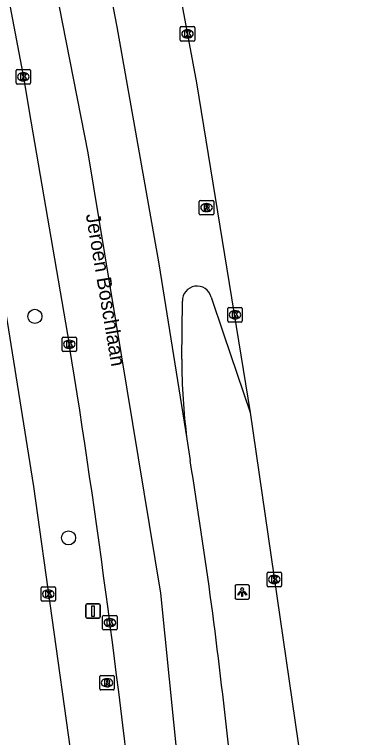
# Model space of a CAD drawing. Extents: x 162172 to 163187, y 382874 to 383684.
# Drawn here: x 163154.9 to 163178.5, y 383369.8 to 383419.8 of the extents above; entities that cross this region are included whole.
import ezdxf

# ---------------------------------------------------------------- set-up
doc = ezdxf.new("R2010")
doc.units = 0
for name, color, linetype in [('IMGEO_Berm_open', 7, 'Continuous'), ('IMGEO_Boom', 7, 'Continuous'), ('IMGEO_Kolk', 7, 'Continuous'), ('IMGEO_Lichtpunt', 7, 'Continuous'), ('IMGEO_Openbare_ruimte_label', 7, 'Continuous'), ('IMGEO_Rijbaan_lokaal_open', 7, 'Continuous'), ('IMGEO_Rijbaan_regionaal_gesloten', 7, 'Continuous'), ('IMGEO_Rioolput', 7, 'Continuous'), ('IMGEO_Verkeersbordpaal', 7, 'Continuous')]:
    doc.layers.add(name, color=color, linetype=linetype)

msp = doc.modelspace()

# ---------------------------------------------------------------- linework, layer by layer
at = {"layer": 'IMGEO_Berm_open'}
for points in [[(163166.53, 383395.98), (163166.573, 383399.98)], [(163168.568, 383400.275), (163169.432, 383397.733), (163171.269, 383392.283)]]:
    msp.add_lwpolyline(points, dxfattribs=at)
for centre, radius, start, end in [((163167.587, 383400.016), 1.015, 14.7754, 182.0473), ((163209.152, 383395.969), 42.622, 179.9852, 187.4209)]:
    msp.add_arc(centre, radius, start, end, dxfattribs=at)
at = {"layer": 'IMGEO_Boom'}
for centre in [(163156.359, 383398.935), (163158.689, 383383.603)]:
    msp.add_circle(centre, 0.489, dxfattribs=at)
at = {"layer": 'IMGEO_Kolk'}
for p, q in [((163166.427, 383418.064), (163166.427, 383418.916)), ((163166.502, 383418.99), (163167.354, 383418.99)), ((163167.428, 383418.916), (163167.428, 383418.064)), ((163166.915, 383418.77), (163166.94, 383418.77)), ((163167.354, 383417.99), (163166.502, 383417.99)), ((163166.938, 383418.21), (163166.913, 383418.21)), ((163155.056, 383415.094), (163155.056, 383415.946)), ((163155.131, 383416.02), (163155.983, 383416.02)), ((163156.057, 383415.946), (163156.057, 383415.094)), ((163155.544, 383415.8), (163155.569, 383415.8)), ((163155.983, 383415.02), (163155.131, 383415.02)), ((163155.567, 383415.24), (163155.542, 383415.24)), ((163169.72, 383398.618), (163169.72, 383399.47)), ((163169.795, 383399.544), (163170.647, 383399.544)), ((163170.721, 383399.47), (163170.721, 383398.618)), ((163170.208, 383399.324), (163170.233, 383399.324)), ((163170.647, 383398.544), (163169.795, 383398.544)), ((163170.231, 383398.764), (163170.206, 383398.764)), ((163158.242, 383396.58), (163158.242, 383397.432)), ((163158.317, 383397.506), (163159.169, 383397.506)), ((163159.243, 383397.432), (163159.243, 383396.58)), ((163158.73, 383397.286), (163158.755, 383397.286)), ((163159.169, 383396.506), (163158.317, 383396.506)), ((163158.753, 383396.726), (163158.728, 383396.726)), ((163172.441, 383380.297), (163172.441, 383381.149)), ((163172.516, 383381.223), (163173.368, 383381.223)), ((163172.929, 383381.003), (163172.954, 383381.003)), ((163173.442, 383381.149), (163173.442, 383380.297)), ((163172.952, 383380.443), (163172.927, 383380.443)), ((163156.787, 383379.291), (163156.787, 383380.143)), ((163156.862, 383380.217), (163157.714, 383380.217)), ((163157.275, 383379.997), (163157.3, 383379.997)), ((163157.788, 383380.143), (163157.788, 383379.291)), ((163173.368, 383380.223), (163172.516, 383380.223)), ((163157.298, 383379.437), (163157.273, 383379.437)), ((163157.714, 383379.217), (163156.862, 383379.217)), ((163161.052, 383377.309), (163161.052, 383378.161)), ((163161.127, 383378.235), (163161.979, 383378.235)), ((163161.54, 383378.015), (163161.565, 383378.015)), ((163162.053, 383378.161), (163162.053, 383377.309)), ((163161.563, 383377.455), (163161.538, 383377.455)), ((163161.979, 383377.235), (163161.127, 383377.235))]:
    msp.add_line(p, q, dxfattribs=at)
for points in [[(163166.427, 383418.064), (163166.427, 383418.916)], [(163166.502, 383418.99), (163167.354, 383418.99)], [(163167.428, 383418.916), (163167.428, 383418.064)], [(163166.748, 383418.69), (163166.871, 383418.69), (163166.871, 383418.539), (163167.001, 383418.69), (163167.165, 383418.69), (163167.019, 383418.539), (163167.172, 383418.29), (163167.02, 383418.29), (163166.935, 383418.454), (163166.871, 383418.387), (163166.871, 383418.29), (163166.748, 383418.29), (163166.748, 383418.69)], [(163167.354, 383417.99), (163166.502, 383417.99)], [(163155.056, 383415.094), (163155.056, 383415.946)], [(163155.131, 383416.02), (163155.983, 383416.02)], [(163156.057, 383415.946), (163156.057, 383415.094)], [(163155.377, 383415.72), (163155.5, 383415.72), (163155.5, 383415.569), (163155.63, 383415.72), (163155.794, 383415.72), (163155.648, 383415.569), (163155.801, 383415.32), (163155.649, 383415.32), (163155.564, 383415.484), (163155.5, 383415.417), (163155.5, 383415.32), (163155.377, 383415.32), (163155.377, 383415.72)], [(163155.983, 383415.02), (163155.131, 383415.02)], [(163169.72, 383398.618), (163169.72, 383399.47)], [(163169.795, 383399.544), (163170.647, 383399.544)], [(163170.721, 383399.47), (163170.721, 383398.618)], [(163170.041, 383399.244), (163170.164, 383399.244), (163170.164, 383399.093), (163170.294, 383399.244), (163170.458, 383399.244), (163170.312, 383399.093), (163170.465, 383398.844), (163170.313, 383398.844), (163170.228, 383399.008), (163170.164, 383398.941), (163170.164, 383398.844), (163170.041, 383398.844), (163170.041, 383399.244)], [(163170.647, 383398.544), (163169.795, 383398.544)], [(163158.242, 383396.58), (163158.242, 383397.432)], [(163158.317, 383397.506), (163159.169, 383397.506)], [(163159.243, 383397.432), (163159.243, 383396.58)], [(163158.563, 383397.206), (163158.686, 383397.206), (163158.686, 383397.055), (163158.816, 383397.206), (163158.98, 383397.206), (163158.834, 383397.055), (163158.987, 383396.806), (163158.835, 383396.806), (163158.75, 383396.97), (163158.686, 383396.903), (163158.686, 383396.806), (163158.563, 383396.806), (163158.563, 383397.206)], [(163159.169, 383396.506), (163158.317, 383396.506)], [(163172.441, 383380.297), (163172.441, 383381.149)], [(163172.516, 383381.223), (163173.368, 383381.223)], [(163172.762, 383380.923), (163172.885, 383380.923), (163172.885, 383380.772), (163173.015, 383380.923), (163173.179, 383380.923), (163173.033, 383380.772), (163173.186, 383380.523), (163173.034, 383380.523), (163172.949, 383380.687), (163172.885, 383380.62), (163172.885, 383380.523), (163172.762, 383380.523), (163172.762, 383380.923)], [(163173.442, 383381.149), (163173.442, 383380.297)], [(163156.787, 383379.291), (163156.787, 383380.143)], [(163156.862, 383380.217), (163157.714, 383380.217)], [(163157.108, 383379.917), (163157.231, 383379.917), (163157.231, 383379.766), (163157.361, 383379.917), (163157.525, 383379.917), (163157.379, 383379.766), (163157.532, 383379.517), (163157.38, 383379.517), (163157.295, 383379.681), (163157.231, 383379.614), (163157.231, 383379.517), (163157.108, 383379.517), (163157.108, 383379.917)], [(163157.788, 383380.143), (163157.788, 383379.291)], [(163173.368, 383380.223), (163172.516, 383380.223)], [(163157.714, 383379.217), (163156.862, 383379.217)], [(163161.052, 383377.309), (163161.052, 383378.161)], [(163161.127, 383378.235), (163161.979, 383378.235)], [(163161.373, 383377.935), (163161.496, 383377.935), (163161.496, 383377.784), (163161.626, 383377.935), (163161.79, 383377.935), (163161.644, 383377.784), (163161.797, 383377.535), (163161.645, 383377.535), (163161.56, 383377.699), (163161.496, 383377.632), (163161.496, 383377.535), (163161.373, 383377.535), (163161.373, 383377.935)], [(163162.053, 383378.161), (163162.053, 383377.309)], [(163161.979, 383377.235), (163161.127, 383377.235)]]:
    msp.add_lwpolyline(points, dxfattribs=at)
for centre, start, end in [((163166.504, 383418.914), 91.552, 178.448), ((163166.504, 383418.914), 91.552, 178.448), ((163167.352, 383418.914), 1.552, 88.448), ((163167.352, 383418.914), 1.552, 88.448), ((163166.504, 383418.066), 181.552, 268.448), ((163166.504, 383418.066), 181.552, 268.448), ((163167.352, 383418.066), 271.552, 358.448), ((163167.352, 383418.066), 271.552, 358.448), ((163155.133, 383415.944), 91.552, 178.448), ((163155.133, 383415.944), 91.552, 178.448), ((163155.981, 383415.944), 1.552, 88.448), ((163155.981, 383415.944), 1.552, 88.448), ((163155.133, 383415.096), 181.552, 268.448), ((163155.133, 383415.096), 181.552, 268.448), ((163155.981, 383415.096), 271.552, 358.448), ((163155.981, 383415.096), 271.552, 358.448), ((163169.797, 383399.468), 91.552, 178.448), ((163169.797, 383399.468), 91.552, 178.448), ((163170.645, 383399.468), 1.552, 88.448), ((163170.645, 383399.468), 1.552, 88.448), ((163169.797, 383398.62), 181.552, 268.448), ((163169.797, 383398.62), 181.552, 268.448), ((163170.645, 383398.62), 271.552, 358.448), ((163170.645, 383398.62), 271.552, 358.448), ((163158.319, 383397.43), 91.552, 178.448), ((163158.319, 383397.43), 91.552, 178.448), ((163159.167, 383397.43), 1.552, 88.448), ((163159.167, 383397.43), 1.552, 88.448), ((163158.319, 383396.582), 181.552, 268.448), ((163158.319, 383396.582), 181.552, 268.448), ((163159.167, 383396.582), 271.552, 358.448), ((163159.167, 383396.582), 271.552, 358.448), ((163172.518, 383381.147), 91.552, 178.448), ((163172.518, 383381.147), 91.552, 178.448), ((163173.366, 383381.147), 1.552, 88.448), ((163173.366, 383381.147), 1.552, 88.448), ((163156.864, 383380.141), 91.552, 178.448), ((163156.864, 383380.141), 91.552, 178.448), ((163157.712, 383380.141), 1.552, 88.448), ((163157.712, 383380.141), 1.552, 88.448), ((163172.518, 383380.299), 181.552, 268.448), ((163172.518, 383380.299), 181.552, 268.448), ((163173.366, 383380.299), 271.552, 358.448), ((163173.366, 383380.299), 271.552, 358.448), ((163156.864, 383379.293), 181.552, 268.448), ((163156.864, 383379.293), 181.552, 268.448), ((163157.712, 383379.293), 271.552, 358.448), ((163157.712, 383379.293), 271.552, 358.448), ((163161.129, 383378.159), 91.552, 178.448), ((163161.129, 383378.159), 91.552, 178.448), ((163161.977, 383378.159), 1.552, 88.448), ((163161.977, 383378.159), 1.552, 88.448), ((163161.129, 383377.311), 181.552, 268.448), ((163161.129, 383377.311), 181.552, 268.448), ((163161.977, 383377.311), 271.552, 358.448), ((163161.977, 383377.311), 271.552, 358.448)]:
    msp.add_arc(centre, 0.0765, start, end, dxfattribs=at)
for centre, major_axis, ratio, start_param, end_param in [((163166.914, 383418.49), (-0.387, 0.002), 0.722429, 4.712389, 7.853982), ((163166.939, 383418.49), (-0.39, 0.002), 0.717154, 1.570796, 4.712389), ((163155.543, 383415.52), (-0.387, 0.002), 0.722429, 4.712389, 7.853982), ((163155.568, 383415.52), (-0.39, 0.002), 0.717154, 1.570796, 4.712389), ((163170.207, 383399.044), (-0.387, 0.002), 0.722429, 4.712389, 7.853982), ((163170.232, 383399.044), (-0.39, 0.002), 0.717154, 1.570796, 4.712389), ((163158.729, 383397.006), (-0.387, 0.002), 0.722429, 4.712389, 7.853982), ((163158.754, 383397.006), (-0.39, 0.002), 0.717154, 1.570796, 4.712389), ((163172.928, 383380.723), (-0.387, 0.002), 0.722429, 4.712389, 7.853982), ((163172.953, 383380.723), (-0.39, 0.002), 0.717154, 1.570796, 4.712389), ((163157.274, 383379.717), (-0.387, 0.002), 0.722429, 4.712389, 7.853982), ((163157.299, 383379.717), (-0.39, 0.002), 0.717154, 1.570796, 4.712389), ((163161.539, 383377.735), (-0.387, 0.002), 0.722429, 4.712389, 7.853982), ((163161.564, 383377.735), (-0.39, 0.002), 0.717154, 1.570796, 4.712389)]:
    msp.add_ellipse(centre, major_axis=major_axis, ratio=ratio, start_param=start_param, end_param=end_param, dxfattribs=at)
at = {"layer": 'IMGEO_Lichtpunt'}
for p, q in [((163170.22, 383380.261), (163170.22, 383379.454)), ((163170.22, 383380.261), (163170.22, 383379.454)), ((163171.122, 383380.356), (163170.314, 383380.356)), ((163171.122, 383380.356), (163170.314, 383380.356)), ((163171.216, 383379.454), (163171.216, 383380.261)), ((163171.216, 383379.454), (163171.216, 383380.261)), ((163170.314, 383379.36), (163171.122, 383379.36)), ((163170.314, 383379.36), (163171.122, 383379.36))]:
    msp.add_line(p, q, dxfattribs=at)
for points in [[(163170.594, 383379.925), (163170.633, 383379.897), (163170.445, 383379.635), (163170.407, 383379.662), (163170.594, 383379.925)], [(163170.696, 383379.877), (163170.743, 383379.877), (163170.743, 383379.555), (163170.696, 383379.555), (163170.696, 383379.877)], [(163170.806, 383379.897), (163170.844, 383379.924), (163171.031, 383379.662), (163170.992, 383379.634), (163170.806, 383379.897)]]:
    msp.add_lwpolyline(points, dxfattribs=at)
msp.add_circle((163170.719, 383380.059), 0.0994, dxfattribs=at)
for centre, start, end in [((163170.314, 383380.261), 90, 180), ((163170.314, 383380.261), 90, 180), ((163171.122, 383380.261), 0, 90), ((163171.122, 383380.261), 0, 90), ((163170.314, 383379.454), 180, 270), ((163170.314, 383379.454), 180, 270), ((163171.122, 383379.454), 270, 0), ((163171.122, 383379.454), 270, 360)]:
    msp.add_arc(centre, 0.0946, start, end, dxfattribs=at)
at = {"layer": 'IMGEO_Rijbaan_lokaal_open'}
msp.add_lwpolyline([(163135.801, 383489.318), (163137.519, 383481.777), (163142.959, 383457.9), (163150.44, 383421.213), (163154.448, 383398.575), (163156.253, 383387.149), (163158.806, 383368.966), (163159.939, 383357.503)], dxfattribs=at)
at = {"layer": 'IMGEO_Rijbaan_regionaal_gesloten'}
for points in [[(163172.296, 383297.079), (163172.136, 383299.035), (163168.404, 383346.811), (163165.082, 383379.772), (163160.049, 383410.249), (163156.544, 383428.142), (163152.68, 383447.832), (163144.681, 383484.603), (163141.356, 383499.978), (163127.1, 383564.262), (163119.314, 383600.72), (163118.747, 383603.254)], [(163121.579, 383572.811), (163124.479, 383559.488), (163137.836, 383500), (163147.626, 383455.153), (163151.846, 383434.942), (163155.592, 383415.345), (163155.961, 383413.112), (163158.744, 383397.006)], [(163163.811, 383435.168), (163167.555, 383415.107), (163171.269, 383392.283)], [(163159.218, 383433.611), (163162.037, 383418.97), (163164.948, 383402.576), (163166.887, 383390.464)], [(163171.269, 383392.283), (163175.617, 383362.41), (163177.819, 383347.728), (163178.501, 383343.182)], [(163166.887, 383390.464), (163167.112, 383388.952)]]:
    msp.add_lwpolyline(points, dxfattribs=at)
for centre, radius, start, end in [((162504.521, 383291.73), 662.639, 5.939545, 9.141556), ((162823.539, 383332.748), 348.14, 5.98514, 9.2905)]:
    msp.add_arc(centre, radius, start, end, dxfattribs=at)
at = {"layer": 'IMGEO_Rioolput'}
for p, q in [((163167.823, 383406.967), (163168.675, 383406.967)), ((163167.748, 383406.041), (163167.748, 383406.893)), ((163168.236, 383406.747), (163168.261, 383406.747)), ((163168.749, 383406.893), (163168.749, 383406.041)), ((163168.675, 383405.967), (163167.823, 383405.967)), ((163168.259, 383406.187), (163168.234, 383406.187)), ((163160.854, 383373.148), (163160.854, 383374)), ((163160.929, 383374.074), (163161.781, 383374.074)), ((163161.855, 383374), (163161.855, 383373.148)), ((163161.342, 383373.854), (163161.367, 383373.854)), ((163161.781, 383373.074), (163160.929, 383373.074)), ((163161.365, 383373.294), (163161.34, 383373.294))]:
    msp.add_line(p, q, dxfattribs=at)
for points in [[(163167.823, 383406.967), (163168.675, 383406.967)], [(163167.748, 383406.041), (163167.748, 383406.893)], [(163168.337, 383406.665), (163168.085, 383406.667), (163168.085, 383406.267)], [(163168.085, 383406.267), (163168.209, 383406.267), (163168.209, 383406.429), (163168.22, 383406.429)], [(163168.263, 383406.586), (163168.209, 383406.586), (163168.209, 383406.505)], [(163168.209, 383406.505), (163168.261, 383406.505)], [(163168.749, 383406.893), (163168.749, 383406.041)], [(163168.675, 383405.967), (163167.823, 383405.967)], [(163168.267, 383406.4), (163168.338, 383406.267), (163168.478, 383406.267), (163168.413, 383406.393)], [(163160.854, 383373.148), (163160.854, 383374)], [(163160.929, 383374.074), (163161.781, 383374.074)], [(163161.855, 383374), (163161.855, 383373.148)], [(163161.443, 383373.772), (163161.191, 383373.774), (163161.191, 383373.374)], [(163161.191, 383373.374), (163161.315, 383373.374), (163161.315, 383373.536), (163161.326, 383373.536)], [(163161.369, 383373.693), (163161.315, 383373.693), (163161.315, 383373.612)], [(163161.315, 383373.612), (163161.367, 383373.612)], [(163161.373, 383373.507), (163161.444, 383373.374), (163161.584, 383373.374), (163161.519, 383373.5)], [(163161.781, 383373.074), (163160.929, 383373.074)]]:
    msp.add_lwpolyline(points, dxfattribs=at)
for centre, radius, start, end in [((163167.825, 383406.891), 0.0765, 91.552, 178.448), ((163167.825, 383406.891), 0.0765, 91.552, 178.448), ((163168.673, 383406.891), 0.0765, 1.552, 88.448), ((163168.673, 383406.891), 0.0765, 1.552, 88.448), ((163168.219, 383406.376), 0.0533, 26.0293, 88.6989), ((163168.245, 383406.694), 0.19, 274.7715, 282.9687), ((163168.269, 383406.49), 0.0964, 77.0061, 93.1865), ((163168.283, 383406.547), 0.0378, 276.6634, 79.6772), ((163168.336, 383406.555), 0.109, 350.3612, 89.416), ((163168.334, 383406.555), 0.112, 277.5842, 350.9817), ((163168.318, 383406.34), 0.108, 29.5134, 73.7905), ((163167.825, 383406.043), 0.0765, 181.552, 268.448), ((163167.825, 383406.043), 0.0765, 181.552, 268.448), ((163168.673, 383406.043), 0.0765, 271.552, 358.448), ((163168.673, 383406.043), 0.0765, 271.552, 358.448), ((163160.931, 383373.998), 0.0765, 91.552, 178.448), ((163160.931, 383373.998), 0.0765, 91.552, 178.448), ((163161.779, 383373.998), 0.0765, 1.552, 88.448), ((163161.779, 383373.998), 0.0765, 1.552, 88.448), ((163161.325, 383373.483), 0.0533, 26.0293, 88.6989), ((163161.351, 383373.801), 0.19, 274.7715, 282.9687), ((163161.375, 383373.597), 0.0964, 77.0061, 93.1865), ((163161.389, 383373.654), 0.0378, 276.6634, 79.6772), ((163161.442, 383373.662), 0.109, 350.3612, 89.416), ((163161.44, 383373.662), 0.112, 277.5842, 350.9817), ((163161.424, 383373.447), 0.108, 29.5134, 73.7905), ((163160.931, 383373.15), 0.0765, 181.552, 268.448), ((163160.931, 383373.15), 0.0765, 181.552, 268.448), ((163161.779, 383373.15), 0.0765, 271.552, 358.448), ((163161.779, 383373.15), 0.0765, 271.552, 358.448)]:
    msp.add_arc(centre, radius, start, end, dxfattribs=at)
for centre, major_axis, ratio, start_param, end_param in [((163168.235, 383406.467), (-0.387, 0.002), 0.722429, 4.712389, 7.853982), ((163168.26, 383406.467), (-0.39, 0.002), 0.717154, 1.570796, 4.712389), ((163161.341, 383373.574), (-0.387, 0.002), 0.722429, 4.712389, 7.853982), ((163161.366, 383373.574), (-0.39, 0.002), 0.717154, 1.570796, 4.712389)]:
    msp.add_ellipse(centre, major_axis=major_axis, ratio=ratio, start_param=start_param, end_param=end_param, dxfattribs=at)
at = {"layer": 'IMGEO_Verkeersbordpaal'}
for p, q in [((163159.891, 383378.134), (163159.891, 383378.934)), ((163159.891, 383378.934), (163159.891, 383378.134)), ((163159.991, 383379.034), (163160.781, 383379.034)), ((163160.781, 383379.034), (163159.991, 383379.034)), ((163160.881, 383378.934), (163160.881, 383378.134)), ((163160.881, 383378.134), (163160.881, 383378.934)), ((163160.781, 383378.034), (163159.991, 383378.034)), ((163159.991, 383378.034), (163160.781, 383378.034))]:
    msp.add_line(p, q, dxfattribs=at)
msp.add_lwpolyline([(163160.311, 383378.909), (163160.461, 383378.909), (163160.461, 383378.159), (163160.311, 383378.159), (163160.311, 383378.909)], dxfattribs=at)
for centre, start, end in [((163159.991, 383378.934), 90, 180), ((163159.991, 383378.934), 90, 180), ((163160.781, 383378.934), 0, 90), ((163160.781, 383378.934), 360, 90), ((163159.991, 383378.134), 180, 270), ((163159.991, 383378.134), 180, 270), ((163160.781, 383378.134), 270, 0), ((163160.781, 383378.134), 270, 0)]:
    msp.add_arc(centre, 0.1, start, end, dxfattribs=at)

# ---------------------------------------------------------------- texts
at = {"layer": 'IMGEO_Openbare_ruimte_label'}
msp.add_text('Jeroen Boschlaan', height=1, rotation=279.613, dxfattribs=at).set_placement((163159.88, 383405.974))

doc.saveas('drawing.dxf')
